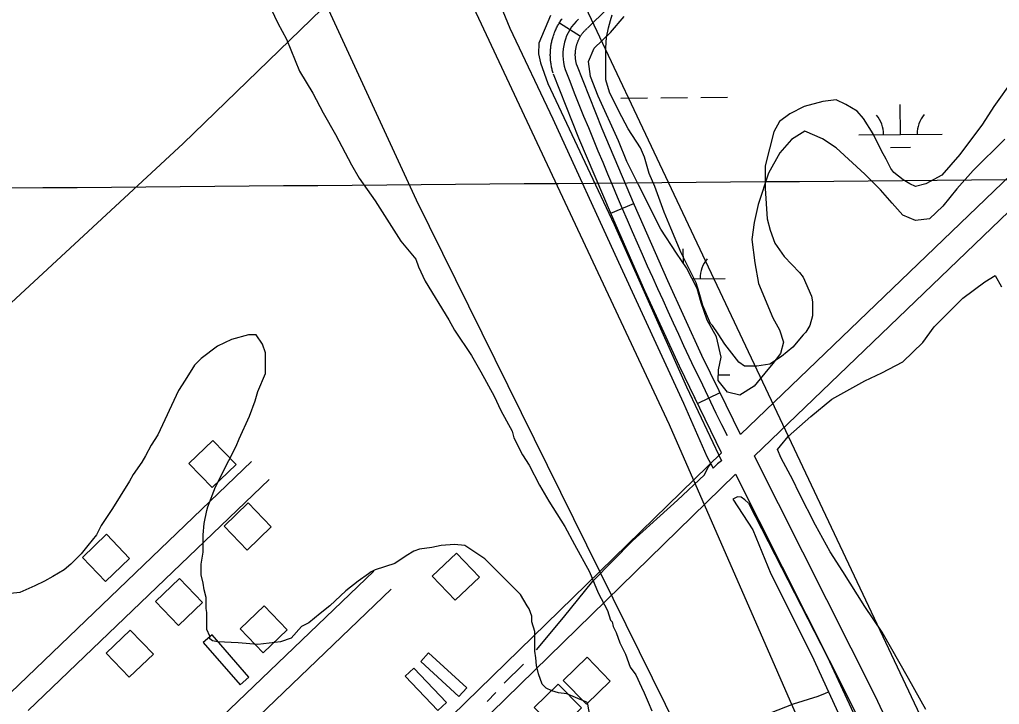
# Model space of a CAD drawing. Extents: x 3568792 to 3606828, y 529143 to 554785.
# Drawn here: x 3581764 to 3582938, y 540060 to 540881 of the extents above; entities that cross this region are included whole.
import ezdxf

# ---------------------------------------------------------------- set-up
doc = ezdxf.new("R2010")
doc.units = 0
for name, color, linetype in [('V-BLDG-OTLN', 7, 'Continuous'), ('V-GRID-MAJR', 7, 'Continuous'), ('V-ROAD-CNTR', 7, 'Continuous'), ('V-SITE-VEGE', 7, 'Continuous'), ('V-TOPO-SHOR', 7, 'Continuous'), ('V-UTIL-LINE', 7, 'Continuous'), ('V-WETL-SWMP', 7, 'Continuous')]:
    doc.layers.add(name, color=color, linetype=linetype)

msp = doc.modelspace()

# ---------------------------------------------------------------- linework, layer by layer
at = {"layer": 'V-BLDG-OTLN'}
for points in [[(3581994.4, 540320.2), (3582023.2, 540347.9), (3581995.5, 540376.7), (3581966.7, 540349)], [(3582037.6, 540301.8), (3582008.8, 540274.1), (3582036.5, 540245.3), (3582065.3, 540273)], [(3581866.8, 540207.7), (3581895.6, 540235.4), (3581867.9, 540264.3), (3581839.1, 540236.6)], [(3582285.8, 540185.2), (3582314.8, 540212.7), (3582287.3, 540241.7), (3582258.3, 540214.2)], [(3581955.3, 540211.3), (3581926.5, 540183.6), (3581954.2, 540154.7), (3581983, 540182.4)], [(3582055.8, 540122), (3582084.6, 540149.7), (3582056.9, 540178.6), (3582028.1, 540150.9)], [(3581896.4, 540149.4), (3581867.6, 540121.7), (3581895.3, 540092.8), (3581924.1, 540120.5)], [(3582028.1, 540083.8), (3582038.6, 540093), (3581994.4, 540143.6), (3581983.9, 540134.4)], [(3582290.3, 540069.8), (3582299.7, 540080.1), (3582254, 540122.2), (3582244.5, 540111.9)], [(3582443.8, 540117), (3582415.2, 540089), (3582443.1, 540060.4), (3582471.7, 540088.3)], [(3582265.2, 540052.8), (3582275.3, 540062.4), (3582236.2, 540103.8), (3582226, 540094.2)], [(3582409.2, 540084.6), (3582380.6, 540056.7), (3582408.5, 540028.1), (3582437.2, 540056)]]:
    msp.add_lwpolyline(points, close=True, dxfattribs=at)
at = {"layer": 'V-GRID-MAJR'}
msp.add_spline([(3571033, 540592.1), (3576309.2, 540634.7), (3581585.4, 540678.1), (3586861.7, 540722.2), (3592137.9, 540767.1), (3597414.1, 540812.8), (3602690.3, 540859.2)], degree=3, dxfattribs=at)
at = {"layer": 'V-ROAD-CNTR'}
for p, q in [((3582410.8, 540877.5), (3582436.2, 540861.6)), ((3582472.3, 540649.2), (3582500, 540660.9)), ((3582576.2, 540421), (3582603.2, 540434.1)), ((3582621.7, 540336.2), (3582044.4, 539772.9)), ((3581774.1, 540053), (3582062.7, 540330))]:
    msp.add_line(p, q, dxfattribs=at)
for points in [[(3585459.4, 543121.3), (3584898.4, 542568.1), (3583842.9, 541552), (3582627.7, 540383.8)], [(3585485.6, 543105), (3584919.3, 542546.6), (3583863.7, 541530.3), (3582644.3, 540358.1)], [(3582444.2, 540871.1), (3582539.1, 540964.5)], [(3582403.2, 540817), (3582402.9, 540818.2), (3582402.5, 540819.4), (3582402.2, 540820.6), (3582401.9, 540821.8), (3582401.6, 540823.1), (3582401.3, 540824.3), (3582401.1, 540825.6), (3582400.9, 540826.9), (3582400.7, 540828.1), (3582400.5, 540829.4), (3582400.3, 540830.6), (3582400.2, 540831.9), (3582400.1, 540833.2), (3582400, 540834.5), (3582399.9, 540835.7), (3582399.9, 540837), (3582399.8, 540838.2), (3582399.8, 540839.5), (3582399.9, 540840.8), (3582399.9, 540842.1), (3582400, 540843.3), (3582400, 540844.6), (3582400.2, 540845.9), (3582400.3, 540847.1), (3582400.4, 540848.4), (3582400.6, 540849.7), (3582400.8, 540850.9), (3582401, 540852.2), (3582401.3, 540853.5), (3582401.5, 540854.7), (3582401.8, 540855.9), (3582402.1, 540857.2), (3582402.4, 540858.4), (3582402.8, 540859.6), (3582403.2, 540860.8), (3582403.6, 540862.1), (3582404, 540863.2), (3582404.4, 540864.4), (3582404.9, 540865.7), (3582405.3, 540866.8), (3582405.8, 540868), (3582406.3, 540869.2), (3582406.9, 540870.3), (3582407.4, 540871.5), (3582408, 540872.6), (3582408.6, 540873.7), (3582409.2, 540874.9), (3582409.9, 540876), (3582410.5, 540877), (3582411.2, 540878.1), (3582411.8, 540879.2), (3582412.6, 540880.3), (3582413.3, 540881.3), (3582414, 540882.3)], [(3582431.9, 540826), (3582431.6, 540826.8), (3582431.4, 540827.4), (3582431.2, 540828.2), (3582431, 540828.9), (3582430.9, 540829.6), (3582430.7, 540830.4), (3582430.6, 540831.1), (3582430.4, 540831.8), (3582430.3, 540832.6), (3582430.2, 540833.3), (3582430.1, 540834.1), (3582430, 540834.9), (3582430, 540835.6), (3582429.9, 540836.3), (3582429.9, 540837.1), (3582429.8, 540837.8), (3582429.8, 540838.6), (3582429.8, 540839.3), (3582429.8, 540840.1), (3582429.9, 540840.8), (3582429.9, 540841.6), (3582430, 540842.3), (3582430, 540843.1), (3582430.1, 540843.8), (3582430.2, 540844.6), (3582430.3, 540845.3), (3582430.4, 540846.1), (3582430.5, 540846.8), (3582430.7, 540847.5), (3582430.8, 540848.3), (3582431, 540849), (3582431.2, 540849.7), (3582431.4, 540850.4), (3582431.6, 540851.2), (3582431.8, 540851.9), (3582432, 540852.6), (3582432.3, 540853.3), (3582432.5, 540854), (3582432.8, 540854.7), (3582433.1, 540855.4), (3582433.4, 540856.1), (3582433.7, 540856.8), (3582434, 540857.5), (3582434.3, 540858.1), (3582434.6, 540858.8), (3582435, 540859.5), (3582435.3, 540860.1), (3582435.7, 540860.8), (3582436.1, 540861.4), (3582436.5, 540862.1), (3582436.9, 540862.7), (3582437.3, 540863.3), (3582437.8, 540863.9), (3582438.2, 540864.6), (3582438.6, 540865.1), (3582439.1, 540865.7), (3582439.6, 540866.3), (3582440.1, 540866.9), (3582440.5, 540867.4), (3582441, 540868), (3582441.6, 540868.6), (3582442.1, 540869.1), (3582442.6, 540869.6), (3582443.2, 540870.2), (3582443.8, 540870.7), (3582443.9, 540870.8)], [(3582602.1, 540436.4), (3582581.6, 540478.6), (3582540.5, 540568.3), (3582500.8, 540658.9), (3582461.9, 540750.5), (3582431.5, 540827)], [(3582573.3, 540427), (3582554.5, 540465.7), (3582513.1, 540556.1), (3582473.3, 540647.1), (3582434.2, 540739.1), (3582403.6, 540815.9)], [(3582605, 540361.8), (3582572.5, 540428.7)], [(3582627.7, 540383.8), (3582602.1, 540436.4)], [(3582605, 540361.8), (3582023.5, 539794.5)], [(3582644.2, 540358.2), (3582788.8, 540071), (3583028.4, 539560.2)], [(3581753.4, 540074.7), (3582041.9, 540351.6)], [(3582621.7, 540336.2), (3582761.8, 540057.9), (3583001.2, 539547.5)], [(3582188.4, 540220.1), (3581891.2, 539935)], [(3582209.2, 540198.5), (3581911.8, 539913.2)]]:
    msp.add_lwpolyline(points, dxfattribs=at)
for centre, radius, start, end in [((3582472.8, 540839.1), 58, 132.4471, 197.6352), ((3587714, 542900.8), 5690, 201.4346, 206.268)]:
    msp.add_arc(centre, radius, start, end, dxfattribs=at)
at = {"layer": 'V-SITE-VEGE'}
for points in [[(3582057.5, 540911), (3582073.3, 540877), (3582083.5, 540857.8), (3582099.3, 540819.3), (3582115.2, 540793.2), (3582127.6, 540769.5), (3582142.4, 540743.4), (3582161.6, 540707.2), (3582170.7, 540691.3), (3582189.9, 540664.2), (3582220.5, 540615.5)], [(3582954.2, 540809), (3582931.5, 540777.3), (3582917.9, 540755.8), (3582890.8, 540719.5), (3582869.2, 540694.6), (3582850, 540684.5), (3582837.5, 540681.1), (3582830.7, 540684.5), (3582822.8, 540689), (3582811.5, 540698), (3582808.1, 540702.6), (3582802.4, 540713.9), (3582796.8, 540724.1), (3582786.6, 540744.5), (3582775.3, 540762.6), (3582767.4, 540771.6), (3582753.8, 540779.6), (3582742.4, 540785.2), (3582726.6, 540783), (3582703.9, 540777.3), (3582687, 540768.3), (3582674.5, 540759.2), (3582667.7, 540746.7), (3582657.5, 540706), (3582657.5, 540678.8), (3582659.8, 540642.6), (3582663.2, 540629), (3582668.8, 540613.1), (3582680.1, 540597.3), (3582698.3, 540578), (3582702.8, 540572.4), (3582713, 540549.7), (3582714.1, 540542.9), (3582714.1, 540526), (3582710.7, 540514.6), (3582706.2, 540506.7), (3582702.8, 540503.3), (3582690.3, 540488.6), (3582676.7, 540477.3), (3582663.1, 540468.2), (3582647.3, 540466), (3582632.6, 540466), (3582625.8, 540470.5), (3582608.8, 540492), (3582600.9, 540504.5), (3582594.1, 540514.6), (3582591.8, 540516.9), (3582582.8, 540538.4), (3582578.2, 540554.3), (3582574.8, 540565.6), (3582556.7, 540601.8), (3582544.3, 540631.3), (3582536.4, 540650.5), (3582525, 540681.1), (3582518.3, 540696.9), (3582512.6, 540716.2), (3582508.1, 540727.5), (3582493.3, 540750.2), (3582482, 540771.7), (3582470.7, 540794.3), (3582466.2, 540809), (3582466.2, 540847.5), (3582467.3, 540860), (3582469.6, 540871.3), (3582471.9, 540880.4), (3582474.1, 540887.2)], [(3582220.5, 540615.5), (3582238.6, 540593.9), (3582242, 540584.9), (3582249.9, 540567.9), (3582278.2, 540521.5), (3582285, 540509), (3582305.4, 540478.5), (3582316.7, 540459.2), (3582332.5, 540429.8), (3582340.5, 540412.8), (3582354, 540387.9), (3582356.3, 540379.9), (3582366.5, 540359.6), (3582374.4, 540347.1), (3582386.9, 540323.3), (3582398.2, 540304.1), (3582417.4, 540273.5), (3582428.8, 540252), (3582446.9, 540219.2), (3582452.5, 540205.6), (3582457.1, 540194.2), (3582468.4, 540172.7), (3582471.8, 540161.4), (3582474, 540159.1), (3582475.2, 540153.5), (3582478.6, 540146.7), (3582483.1, 540134.2), (3582489.9, 540120.6), (3582495.5, 540104.8), (3582502.3, 540095.7), (3582509.1, 540081), (3582512.5, 540074.2), (3582517, 540062.9), (3582521.6, 540052.7)], [(3582849.9, 540054), (3582829.2, 540091.4), (3582797.6, 540146.9), (3582776.8, 540177.6), (3582750.5, 540219.6), (3582735.2, 540243.4), (3582717.8, 540275.2), (3582698.2, 540313.7), (3582690.6, 540329.5), (3582676.5, 540355.6), (3582672.2, 540365.8), (3582675.6, 540370.2), (3582684.8, 540381.3), (3582712.1, 540405.5), (3582737.2, 540426.4), (3582776.9, 540448.2), (3582797.2, 540458), (3582822.2, 540471.1), (3582846.1, 540494.2), (3582859.9, 540513.1), (3582894.2, 540547.3), (3582920.4, 540567.1), (3582932.8, 540574.7), (3582940.5, 540561.1)], [(3582076.6, 540135.4), (3582049.4, 540132), (3582025.7, 540134.3), (3582000.8, 540135.4), (3581995.1, 540136.6), (3581991.7, 540138.8), (3581991.7, 540142.2), (3581988.3, 540150.1), (3581988.3, 540170.5), (3581987.2, 540175.1), (3581987.2, 540188.6), (3581984.9, 540197.7), (3581983.8, 540205.6), (3581981.5, 540215.8), (3581981.5, 540228.3), (3581983.8, 540243), (3581983.8, 540263.4), (3581984.9, 540277), (3581988.3, 540292.8), (3581989.5, 540297.3), (3581998.5, 540321.1), (3582014.4, 540352.8), (3582023.4, 540369.8), (3582026.8, 540378.8), (3582039.3, 540406), (3582046.1, 540424.1), (3582049.5, 540435.5), (3582058.5, 540457), (3582058.5, 540481.9), (3582055.1, 540492.1), (3582047.2, 540503.4), (3582038.2, 540503.4), (3582017.8, 540497.7), (3582000.8, 540489.8), (3581981.6, 540475.1), (3581973.6, 540467.2), (3581962.3, 540449.1), (3581954.4, 540436.6), (3581929.5, 540383.4), (3581921.5, 540370.9), (3581914.7, 540358.5), (3581910.2, 540350.6), (3581900, 540335.8), (3581895.5, 540327.9), (3581884.2, 540309.8), (3581875.1, 540295.1), (3581861.5, 540274.7), (3581855.8, 540263.4), (3581845.7, 540250.9), (3581837.7, 540240.7), (3581825.3, 540228.3), (3581817.3, 540221.5), (3581803.8, 540213.6), (3581793.6, 540207.9), (3581782.2, 540202.3), (3581764.1, 540194.3), (3581752.8, 540193.2)], [(3582448, 540042.5), (3582444.6, 540060.6), (3582443.4, 540062.9), (3582435.5, 540066.3), (3582429.9, 540068.6), (3582419.7, 540073.1), (3582409.5, 540074.2), (3582401.6, 540076.5), (3582394.8, 540079.9), (3582390.2, 540084.4), (3582385.7, 540096.9), (3582383.4, 540107.1), (3582382.3, 540116.1), (3582381.2, 540124.1), (3582381.2, 540147.8), (3582377.8, 540159.2), (3582377.8, 540165.9), (3582374.4, 540175), (3582372.1, 540178.4), (3582364.2, 540192), (3582321.2, 540235), (3582297.4, 540250.9), (3582285, 540252), (3582269.1, 540250.9), (3582257.8, 540248.6), (3582243.1, 540246.4), (3582236.3, 540244.1), (3582227.2, 540238.4), (3582213.6, 540229.4), (3582189.8, 540221.5), (3582185.3, 540219.2), (3582181.9, 540216.9), (3582169.5, 540207.9), (3582154.7, 540196.5), (3582135.5, 540178.4), (3582124.2, 540169.4), (3582110.6, 540158.1), (3582101.5, 540153.5), (3582089.1, 540139.9), (3582076.6, 540135.4)]]:
    msp.add_lwpolyline(points, dxfattribs=at)
at = {"layer": 'V-TOPO-SHOR'}
for p, q in [((3582344.5, 540085.6), (3582367.8, 540108.5)), ((3582324.1, 540063.9), (3582334.5, 540074.4))]:
    msp.add_line(p, q, dxfattribs=at)
for points in [[(3582207.8, 541170.8), (3582267.3, 541046.5), (3582273, 541030.2), (3582278.5, 541014.6), (3582322.6, 540941.3), (3582351.3, 540871), (3582403, 540762.2), (3582481.6, 540590.5), (3582559.4, 540421.5), (3582587.3, 540357.5), (3582592.1, 540348.6), (3582594.8, 540343.6)], [(3581512.5, 540318.7), (3581536.4, 540341.7), (3581737.4, 540527), (3581960, 540732.9), (3582151.7, 540919.1), (3582259.8, 541020.7)], [(3582400.1, 540886.3), (3582385.9, 540853), (3582385.7, 540840.3), (3582388.2, 540829.4), (3582396.9, 540804.8), (3582476.5, 540635.7), (3582562.9, 540441.1), (3582604.9, 540352.5), (3582600.3, 540348.9), (3582594.8, 540343.6)], [(3582383.4, 540125.9), (3582415.5, 540164.4), (3582450.9, 540207.9), (3582498.2, 540256.3), (3582552.2, 540305), (3582584.6, 540335.5), (3582589, 540344.6), (3582592.1, 540348.6)], [(3582637.4, 540301.7), (3582633, 540305.7), (3582628.6, 540308.7), (3582624.2, 540309.3), (3582618.6, 540306.4)], [(3582618.6, 540306.4), (3582642.4, 540269.7), (3582664.2, 540216.8), (3582713.3, 540118.9), (3582733.3, 540075.2), (3582763.1, 540010.2), (3582857.8, 539810.6), (3582858.5, 539809.1), (3582957.4, 539601.7), (3583006.3, 539492), (3583010, 539483.8), (3583082.3, 539325.8), (3583126.6, 539209.9), (3583225.3, 538989.7), (3583314.7, 538757), (3583389.3, 538558.1), (3583403.7, 538534.2)], [(3582637.4, 540301.7), (3582732.1, 540117), (3582843.2, 539877.6), (3582986.7, 539575.1), (3583082.1, 539374.9), (3583210.8, 539056.3), (3583358.7, 538688.5), (3583408.4, 538549.1)], [(3582435.3, 539907.2), (3582465.8, 539936.2), (3582487.8, 539958), (3582518.3, 539986.5), (3582534.3, 540000), (3582546.7, 540006.2), (3582565.1, 540015.2), (3582606.1, 540027.8), (3582654.7, 540046.7), (3582691.3, 540060.8), (3582721, 540070.2), (3582729.6, 540073.6), (3582733.3, 540075.2)]]:
    msp.add_lwpolyline(points, dxfattribs=at)
at = {"layer": 'V-UTIL-LINE'}
for points in [[(3576104.5, 549614.5), (3575980.6, 549380.7), (3575975.6, 549330), (3575795.7, 548982.2), (3575847, 548939.3), (3577996.3, 547114.3), (3577969.6, 547146.5), (3578424.4, 546757.6), (3580608.2, 544894.2), (3580586.2, 544823.9), (3580566.4, 544763.8), (3580836, 544259.4), (3581735.4, 542392.7), (3581735.4, 542392), (3583243.9, 539198.6), (3583455.7, 538592.3), (3583631, 538180.4), (3585262.9, 534651)], [(3585128.3, 534649.8), (3583719.6, 537704.2), (3582542.5, 540395.5), (3580772.2, 544169.5), (3580472.7, 544757.3), (3580549.2, 544846), (3580609.1, 544913.1), (3580567.4, 544989.1), (3578476.1, 546727.5), (3578101.5, 547060.9), (3578033.8, 547070), (3577965.7, 547126.4), (3576392.6, 548421.7), (3576369.9, 548541.5), (3575884.2, 548880.3), (3575580.1, 549146.9), (3575181.4, 549483.6), (3575183.4, 549530.1)], [(3580613.7, 544136.9), (3580964.8, 543407.4), (3581516.1, 542211), (3581921.3, 541354.1), (3582238.9, 540665.3), (3582616.2, 539901), (3582941.5, 539167.7), (3583265.6, 538481.9), (3583288.7, 538443.2), (3583363.9, 538253.6), (3583745.1, 537485.2), (3584083.5, 536767.4), (3584210.8, 536519), (3584467.6, 535947.4)]]:
    msp.add_lwpolyline(points, dxfattribs=at)
at = {"layer": 'V-WETL-SWMP'}
for p, q in [((3582484.2, 540787.2), (3582516.2, 540787.5)), ((3582532.2, 540787.6), (3582564.2, 540787.9)), ((3582580.2, 540788), (3582612.2, 540788.3)), ((3582819.4, 540743.6), (3582819.1, 540779.6)), ((3582769.4, 540743.2), (3582869.4, 540744)), ((3582807.5, 540728.1), (3582831.5, 540728.3)), ((3582559.3, 540589.1), (3582559.1, 540606.6)), ((3582569.7, 540570.7), (3582609.4, 540571)), ((3582601.2, 540455.5), (3582615, 540455.6))]:
    msp.add_line(p, q, dxfattribs=at)
for points in [[(3582601.1, 540448.6), (3582601.3, 540461.4), (3582604.5, 540476.6), (3582599, 540500.9), (3582588, 540520.8), (3582580.5, 540541.6), (3582575.8, 540558.9), (3582562.9, 540583.8), (3582550.9, 540601.2), (3582532.2, 540630.1), (3582505.5, 540683.3), (3582491.6, 540711.2), (3582481.7, 540736), (3582457, 540789.6), (3582448, 540813), (3582445.4, 540831.2), (3582452.5, 540846.9), (3582472.1, 540865.8), (3582488.2, 540885.2)], [(3582944.6, 540738), (3582906.5, 540700.2), (3582886.9, 540678.4), (3582870.3, 540657.5), (3582854.2, 540642.5), (3582837.4, 540640.3), (3582822.3, 540646.9), (3582809.7, 540661.4), (3582795.7, 540677.4), (3582776.8, 540696), (3582742.3, 540727.6), (3582726.2, 540738.3), (3582704.7, 540747.5), (3582688.7, 540737.4), (3582674.7, 540721.4), (3582661.4, 540697), (3582649, 540659.7), (3582644.2, 540638.1), (3582641.4, 540617.5), (3582644.8, 540589.8), (3582649.4, 540565.1), (3582666.4, 540523.9), (3582674.5, 540509.4), (3582679.2, 540494.6), (3582675.5, 540480.8), (3582666.5, 540469.2), (3582656.9, 540457.5), (3582644.3, 540441.9), (3582626.9, 540430.9), (3582612.2, 540434.6), (3582601.1, 540448.6)]]:
    msp.add_lwpolyline(points, dxfattribs=at)
for centre, start, end in [((3582764.1, 540743.6), 359.7115, 41.2552), ((3582874.6, 540744.6), 139.7115, 181.2552), ((3582614.6, 540571.6), 139.7115, 181.2552)]:
    msp.add_arc(centre, 35.2, start, end, dxfattribs=at)

doc.saveas('drawing.dxf')
